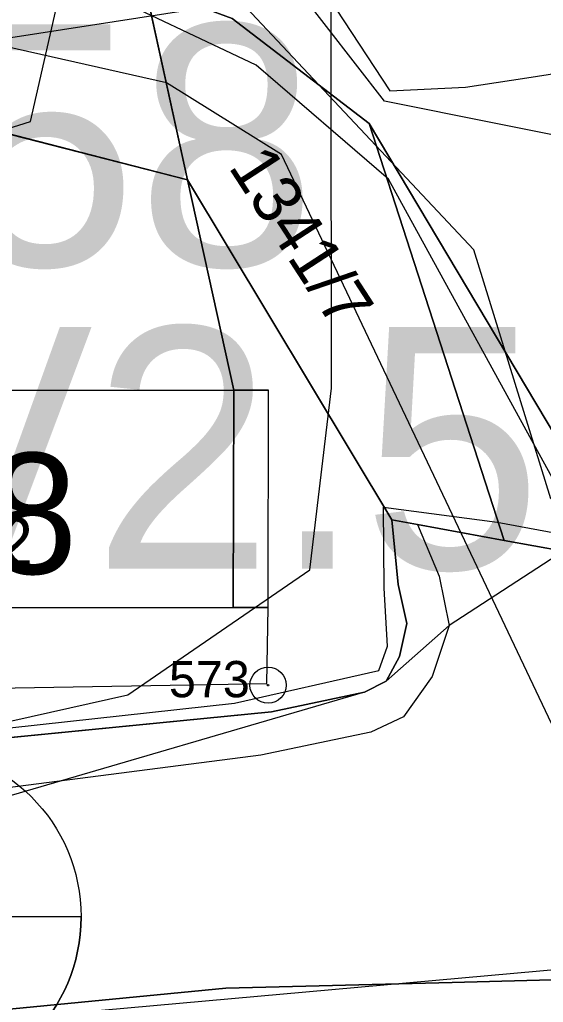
# Model space of a CAD drawing. Extents: x -706130 to -698555, y -971544 to -967260.
# Drawn here: x -704472.65 to -704450.97, y -969465.71 to -969425.04 of the extents above; entities that cross this region are included whole.
import ezdxf

# ---------------------------------------------------------------- set-up
doc = ezdxf.new("R2010")
doc.units = 0
for name, color, linetype in [('_Doplněk budov pro zastavěnost', 7, 'Continuous'), ('_Polohopis reambulance', 7, 'Continuous'), ('BPEJ hranice S', 7, 'Continuous'), ('CHKO_Luzicke hory hranice S', 7, 'Continuous'), ('Docházková izochrona - BUS S', 7, 'Continuous'), ('Docházková izochrona - VLAK N', 7, 'Continuous'), ('Hranice intravilán', 7, 'Continuous'), ('Kanalizace_stoka bez rozlišení N', 7, 'Continuous'), ('KN_Budovy', 7, 'Continuous'), ('KN_Budovy_cisla_domovni', 7, 'Continuous'), ('KN_Hranice_parcel', 7, 'Continuous'), ('KN_Hranice_parcel_vnitrni_kresba', 7, 'Continuous'), ('KN_Parcelni cisla', 7, 'Continuous'), ('KN_Polygon parcely', 7, 'Continuous'), ('KN_POZEMKY_13_ZASTAVENA PLOCHA', 7, 'Continuous'), ('KN_POZEMKY_14_OSTATNI PLOCHA', 7, 'Continuous'), ('KN_VYUZITI_16_ostatni plocha_silnice', 7, 'Continuous'), ('KN_VYUZITI_17_ostatni plocha_ostatni komunikace', 7, 'Continuous'), ('KN_Značky bodu BP', 7, 'Continuous'), ('Komunikace I třídy osy S', 7, 'Continuous'), ('Komunikace mistni obsluzne - osy S', 7, 'Continuous'), ('Plochy doprava silniční - silnice I třídy S', 7, 'Continuous'), ('Plochy občanské vybavení veřejné S', 7, 'Continuous'), ('Plochy verejnych prostranstvi - vyznamne MOK S', 7, 'Continuous'), ('Plynovody STL S', 7, 'Continuous'), ('Regulační bloky zastavěné S', 7, 'Continuous'), ('Regulační bloky_číslo S NEZAPINAT', 7, 'Continuous'), ('Regulační kódy zastavěné S', 7, 'Continuous'), ('Trasy cykloturistické N', 7, 'Continuous'), ('Trasy cykloturistické S', 7, 'Continuous'), ('Vodovodní řad - přiváděcí S', 7, 'Continuous'), ('Vodovodní řady - rozváděcí S', 7, 'Continuous'), ('VÝŠKOPIS_vrstevnice hlavní', 7, 'Continuous'), ('Zastavky BUS S', 7, 'Continuous')]:
    doc.layers.add(name, color=color, linetype=linetype)

msp = doc.modelspace()

# ---------------------------------------------------------------- linework, layer by layer
at = {"layer": '_Doplněk budov pro zastavěnost'}
for p, q in [((-704463.79, -969440.37), (-704463.81, -969449.37)), ((-704462.35, -969440.37), (-704463.79, -969440.37)), ((-704462.36, -969449.37), (-704462.35, -969440.37)), ((-704463.81, -969449.37), (-704487.38, -969449.4)), ((-704462.36, -969449.37), (-704463.81, -969449.37)), ((-704463.81, -969449.37), (-704462.36, -969449.37))]:
    msp.add_line(p, q, dxfattribs=at)
msp.add_lwpolyline([(-704487.38, -969449.4), (-704487.266, -969452.933), (-704462.42, -969452.507), (-704462.36, -969449.37)], dxfattribs=at)
at = {"layer": '_Polohopis reambulance'}
msp.add_line((-704458.18, -969429.34), (-704449.13, -969444.54), dxfattribs=at)
at = {"layer": 'BPEJ hranice S'}
for points in [[(-704350.173, -969465.998), (-704363.605, -969465.354), (-704377.768, -969462.811), (-704391.931, -969462.811), (-704403.552, -969463.538), (-704415.899, -969464.991), (-704427.157, -969465.354), (-704444.952, -969464.628), (-704454.75, -969464.887), (-704464.118, -969465.125), (-704477.636, -969466.43)], [(-704477.636, -969466.43), (-704464.118, -969465.125), (-704454.75, -969464.887), (-704444.952, -969464.628), (-704427.157, -969465.354), (-704415.899, -969464.991), (-704403.552, -969463.538), (-704391.931, -969462.811), (-704377.768, -969462.811), (-704363.605, -969465.354), (-704350.173, -969465.998)]]:
    msp.add_lwpolyline(points, dxfattribs=at)
at = {"layer": 'CHKO_Luzicke hory hranice S'}
msp.add_lwpolyline([(-704474.85, -969454.92), (-704462.23, -969453.68), (-704458.38, -969452.87), (-704457.48, -969452.42), (-704456.93, -969451.4), (-704456.62, -969450.03), (-704456.98, -969448.41), (-704457.25, -969445.74), (-704456.19, -969445.93), (-704452.59, -969446.59), (-704450.14, -969447.04), (-704444.58, -969448.06), (-704438.95, -969449.09), (-704437.29, -969449.39), (-704437.02, -969451.15), (-704436.44, -969452.7), (-704435.31, -969454.34), (-704433.73, -969455.63), (-704431.44, -969456.11), (-704425.77, -969456.25), (-704416.83, -969456.46)], dxfattribs=at)
at = {"layer": 'Docházková izochrona - BUS S'}
msp.add_arc((-704475.99, -969462.395), 400, 57.53029, 230.24409, dxfattribs=at)
at = {"layer": 'Docházková izochrona - VLAK N'}
msp.add_circle((-704165.451, -969778.767), 800, dxfattribs=at)
at = {"layer": 'Hranice intravilán'}
msp.add_lwpolyline([(-704473.7, -969429.62), (-704465.7, -969431.67), (-704467.46, -969423.65), (-704469.18, -969415.84), (-704466.12, -969415.84), (-704463.35, -969415.84), (-704463.24, -969410.56), (-704465.44, -969404.61), (-704467.68, -969398.55), (-704471.84, -969371.65), (-704469.06, -969350.52), (-704468.71, -969347.86), (-704467.78, -969345.33), (-704464.17, -969336.51), (-704462.5, -969331.07), (-704461.24, -969327.66), (-704468.96, -969297.52), (-704466.596, -969275.046), (-704469.3, -969274.37), (-704477.55, -969272.27)], dxfattribs=at)
at = {"layer": 'Kanalizace_stoka bez rozlišení N'}
msp.add_lwpolyline([(-704405.756, -969437.014), (-704443.651, -969431.194), (-704457.546, -969428.418), (-704461.153, -969423.773), (-704488.524, -969419.225)], dxfattribs=at)
at = {"layer": 'KN_Budovy'}
msp.add_lwpolyline([(-704487.38, -969449.4), (-704463.81, -969449.37), (-704463.79, -969440.37), (-704487.37, -969440.4)], close=True, dxfattribs=at)
at = {"layer": 'KN_Hranice_parcel'}
for p, q in [((-704465.7, -969431.67), (-704467.46, -969423.65)), ((-704465.7, -969431.67), (-704457.25, -969445.74)), ((-704452.59, -969446.59), (-704450.14, -969447.04))]:
    msp.add_line(p, q, dxfattribs=at)
for points in [[(-704452.59, -969446.59), (-704458.18, -969429.34), (-704463.86, -969425), (-704467.46, -969423.65)], [(-704465.7, -969431.67), (-704473.7, -969429.62), (-704490.47, -969431.11)], [(-704488.87, -969437.42), (-704487.36, -969437.3), (-704487.37, -969440.4), (-704487.38, -969449.4), (-704463.81, -969449.37), (-704463.79, -969440.37), (-704465.7, -969431.67)], [(-704479.03, -969453.67), (-704474.98, -969453.36), (-704474.85, -969454.92), (-704462.23, -969453.68), (-704458.38, -969452.87), (-704457.48, -969452.42), (-704456.93, -969451.4), (-704456.62, -969450.03), (-704456.98, -969448.41), (-704457.25, -969445.74)], [(-704457.25, -969445.74), (-704456.19, -969445.93), (-704452.59, -969446.59)]]:
    msp.add_lwpolyline(points, dxfattribs=at)
at = {"layer": 'KN_Hranice_parcel_vnitrni_kresba'}
for p, q in [((-704487.37, -969440.4), (-704463.79, -969440.37)), ((-704463.79, -969440.37), (-704462.35, -969440.37)), ((-704462.36, -969449.37), (-704462.35, -969440.37)), ((-704456.19, -969445.93), (-704455.29, -969448.07)), ((-704455.29, -969448.07), (-704454.88, -969450.11)), ((-704463.81, -969449.37), (-704462.36, -969449.37)), ((-704454.88, -969450.11), (-704455.58, -969452.22)), ((-704455.58, -969452.22), (-704456.76, -969453.89)), ((-704456.76, -969453.89), (-704458.11, -969454.52)), ((-704458.11, -969454.52), (-704462.67, -969455.48)), ((-704462.67, -969455.48), (-704476.85, -969457.31))]:
    msp.add_line(p, q, dxfattribs=at)
msp.add_lwpolyline([(-704474.2, -969454.47), (-704463.76, -969453.33), (-704457.79, -969451.98), (-704457.42, -969450.97), (-704457.57, -969448.56), (-704457.59, -969445.22), (-704452.89, -969445.84), (-704436.59, -969448.86), (-704436.29, -969451.05), (-704435.23, -969453.16), (-704433.34, -969455.13), (-704431.15, -969455.28), (-704425.42, -969455.5), (-704416.74, -969455.81), (-704407.15, -969456.79), (-704406.92, -969455.65), (-704369.99, -969457.9), (-704369.89, -969455.96), (-704354.37, -969457.45)], dxfattribs=at)
at = {"layer": 'KN_Polygon parcely'}
for points in [[(-704466.12, -969415.84), (-704469.18, -969415.84), (-704467.46, -969423.65), (-704463.86, -969425), (-704458.18, -969429.34), (-704452.59, -969446.59), (-704450.14, -969447.04), (-704449.13, -969444.54), (-704445.25, -969438.16), (-704438.58, -969433.02), (-704432.13, -969429.89), (-704421.72, -969429.87), (-704421.26, -969417.86), (-704421.3, -969405.33), (-704422.72, -969405.13), (-704464.34, -969399.07), (-704460.64, -969409.63), (-704460.93, -969422.62), (-704463.45, -969420.81), (-704463.35, -969415.84)], [(-704490.47, -969431.11), (-704473.7, -969429.62), (-704465.7, -969431.67), (-704467.46, -969423.65), (-704473.94, -969422.15), (-704490.43, -969423.51), (-704490.15, -969426.33), (-704493.26, -969426.89), (-704492.87, -969431.32)], [(-704463.86, -969425), (-704467.46, -969423.65), (-704465.7, -969431.67), (-704457.25, -969445.74), (-704456.19, -969445.93), (-704452.59, -969446.59), (-704458.18, -969429.34)], [(-704465.7, -969431.67), (-704473.7, -969429.62), (-704490.47, -969431.11), (-704491.28, -969437.61), (-704488.87, -969437.42), (-704487.36, -969437.3), (-704487.37, -969440.4), (-704487.38, -969449.4), (-704463.81, -969449.37), (-704463.79, -969440.37)], [(-704488.89, -969454.3), (-704478.8, -969455.09), (-704479.03, -969453.67), (-704474.98, -969453.36), (-704474.85, -969454.92), (-704462.23, -969453.68), (-704458.38, -969452.87), (-704457.48, -969452.42), (-704456.93, -969451.4), (-704456.62, -969450.03), (-704456.98, -969448.41), (-704457.25, -969445.74), (-704465.7, -969431.67), (-704463.79, -969440.37), (-704463.81, -969449.37), (-704487.38, -969449.4), (-704487.37, -969440.4), (-704487.36, -969437.3), (-704488.87, -969437.42), (-704488.87, -969440.4)]]:
    msp.add_lwpolyline(points, close=True, dxfattribs=at)
msp.add_lwpolyline([(-704416.83, -969456.46), (-704425.77, -969456.25), (-704431.44, -969456.11), (-704433.73, -969455.63), (-704435.31, -969454.34), (-704436.44, -969452.7), (-704437.02, -969451.15), (-704437.29, -969449.39), (-704438.95, -969449.09), (-704444.58, -969448.06), (-704450.14, -969447.04), (-704452.59, -969446.59), (-704456.19, -969445.93), (-704457.25, -969445.74), (-704456.98, -969448.41), (-704456.62, -969450.03), (-704456.93, -969451.4), (-704457.48, -969452.42), (-704458.38, -969452.87), (-704462.23, -969453.68), (-704474.85, -969454.92)], dxfattribs=at)
at = {"layer": 'KN_POZEMKY_13_ZASTAVENA PLOCHA'}
for p, q in [((-704473.7, -969429.62), (-704465.7, -969431.67)), ((-704465.7, -969431.67), (-704463.79, -969440.37)), ((-704463.79, -969440.37), (-704463.81, -969449.37)), ((-704463.81, -969449.37), (-704487.38, -969449.4))]:
    msp.add_line(p, q, dxfattribs=at)
at = {"layer": 'KN_POZEMKY_14_OSTATNI PLOCHA'}
for p, q in [((-704465.7, -969431.67), (-704467.46, -969423.65)), ((-704467.46, -969423.65), (-704465.7, -969431.67)), ((-704458.18, -969429.34), (-704463.86, -969425)), ((-704463.86, -969425), (-704458.18, -969429.34)), ((-704452.59, -969446.59), (-704458.18, -969429.34)), ((-704458.18, -969429.34), (-704452.59, -969446.59)), ((-704465.7, -969431.67), (-704473.7, -969429.62)), ((-704463.79, -969440.37), (-704465.7, -969431.67)), ((-704465.7, -969431.67), (-704457.25, -969445.74)), ((-704457.25, -969445.74), (-704465.7, -969431.67)), ((-704463.81, -969449.37), (-704463.79, -969440.37)), ((-704457.25, -969445.74), (-704456.98, -969448.41)), ((-704456.19, -969445.93), (-704457.25, -969445.74)), ((-704456.98, -969448.41), (-704457.25, -969445.74)), ((-704457.25, -969445.74), (-704456.19, -969445.93)), ((-704452.59, -969446.59), (-704456.19, -969445.93)), ((-704456.19, -969445.93), (-704452.59, -969446.59)), ((-704450.14, -969447.04), (-704452.59, -969446.59)), ((-704452.59, -969446.59), (-704450.14, -969447.04)), ((-704456.98, -969448.41), (-704456.62, -969450.03)), ((-704456.62, -969450.03), (-704456.98, -969448.41)), ((-704487.38, -969449.4), (-704463.81, -969449.37)), ((-704456.62, -969450.03), (-704456.93, -969451.4)), ((-704456.93, -969451.4), (-704456.62, -969450.03)), ((-704456.93, -969451.4), (-704457.48, -969452.42)), ((-704457.48, -969452.42), (-704456.93, -969451.4)), ((-704457.48, -969452.42), (-704458.38, -969452.87)), ((-704458.38, -969452.87), (-704457.48, -969452.42)), ((-704458.38, -969452.87), (-704462.23, -969453.68)), ((-704462.23, -969453.68), (-704458.38, -969452.87)), ((-704462.23, -969453.68), (-704474.85, -969454.92)), ((-704474.85, -969454.92), (-704462.23, -969453.68))]:
    msp.add_line(p, q, dxfattribs=at)
at = {"layer": 'KN_VYUZITI_16_ostatni plocha_silnice'}
for p, q in [((-704456.98, -969448.41), (-704457.25, -969445.74)), ((-704457.25, -969445.74), (-704456.19, -969445.93)), ((-704456.19, -969445.93), (-704452.59, -969446.59)), ((-704452.59, -969446.59), (-704450.14, -969447.04)), ((-704456.62, -969450.03), (-704456.98, -969448.41)), ((-704456.93, -969451.4), (-704456.62, -969450.03)), ((-704457.48, -969452.42), (-704456.93, -969451.4)), ((-704458.38, -969452.87), (-704457.48, -969452.42)), ((-704462.23, -969453.68), (-704458.38, -969452.87)), ((-704474.85, -969454.92), (-704462.23, -969453.68))]:
    msp.add_line(p, q, dxfattribs=at)
at = {"layer": 'KN_VYUZITI_17_ostatni plocha_ostatni komunikace'}
for p, q in [((-704465.7, -969431.67), (-704467.46, -969423.65)), ((-704467.46, -969423.65), (-704465.7, -969431.67)), ((-704458.18, -969429.34), (-704463.86, -969425)), ((-704463.86, -969425), (-704458.18, -969429.34)), ((-704452.59, -969446.59), (-704458.18, -969429.34)), ((-704458.18, -969429.34), (-704452.59, -969446.59)), ((-704465.7, -969431.67), (-704473.7, -969429.62)), ((-704463.79, -969440.37), (-704465.7, -969431.67)), ((-704465.7, -969431.67), (-704457.25, -969445.74)), ((-704457.25, -969445.74), (-704465.7, -969431.67)), ((-704463.81, -969449.37), (-704463.79, -969440.37)), ((-704457.25, -969445.74), (-704456.98, -969448.41)), ((-704456.19, -969445.93), (-704457.25, -969445.74)), ((-704452.59, -969446.59), (-704456.19, -969445.93)), ((-704450.14, -969447.04), (-704452.59, -969446.59)), ((-704456.98, -969448.41), (-704456.62, -969450.03)), ((-704487.38, -969449.4), (-704463.81, -969449.37)), ((-704456.62, -969450.03), (-704456.93, -969451.4)), ((-704456.93, -969451.4), (-704457.48, -969452.42)), ((-704457.48, -969452.42), (-704458.38, -969452.87)), ((-704458.38, -969452.87), (-704462.23, -969453.68)), ((-704462.23, -969453.68), (-704474.85, -969454.92))]:
    msp.add_line(p, q, dxfattribs=at)
at = {"layer": 'KN_Značky bodu BP'}
for radius in [0.75, 0.03]:
    msp.add_circle((-704462.37, -969452.58), radius, dxfattribs=at)
at = {"layer": 'Komunikace I třídy osy S'}
msp.add_lwpolyline([(-704542.135, -969472.573), (-704445.271, -969463.869), (-704429.54, -969463.57), (-704406.192, -969462.757), (-704365.631, -969464.239), (-704329.33, -969465.165), (-704300.067, -969463.313), (-704267.471, -969458.498), (-704241.79, -969452.84), (-704187.646, -969438.865), (-704118.378, -969419.048), (-704065.223, -969402.194), (-703808.524, -969318.48), (-703643.188, -969266.5)], dxfattribs=at)
at = {"layer": 'Komunikace mistni obsluzne - osy S'}
msp.add_lwpolyline([(-704445.999, -969463.934), (-704461.812, -969430.627), (-704466.58, -969427.66), (-704473.75, -969426.04)], dxfattribs=at)
at = {"layer": 'Plochy doprava silniční - silnice I třídy S'}
for p, q in [((-704456.19, -969445.93), (-704457.25, -969445.74)), ((-704457.25, -969445.74), (-704456.98, -969448.41)), ((-704452.59, -969446.59), (-704456.19, -969445.93)), ((-704450.14, -969447.04), (-704452.59, -969446.59)), ((-704456.98, -969448.41), (-704456.62, -969450.03)), ((-704456.62, -969450.03), (-704456.93, -969451.4)), ((-704456.93, -969451.4), (-704457.48, -969452.42)), ((-704457.48, -969452.42), (-704458.38, -969452.87)), ((-704458.38, -969452.87), (-704462.23, -969453.68)), ((-704462.23, -969453.68), (-704474.85, -969454.92))]:
    msp.add_line(p, q, dxfattribs=at)
at = {"layer": 'Plochy občanské vybavení veřejné S'}
for p, q in [((-704463.86, -969425), (-704458.18, -969429.34)), ((-704458.18, -969429.34), (-704449.13, -969444.54)), ((-704465.7, -969431.67), (-704473.7, -969429.62)), ((-704457.25, -969445.74), (-704465.7, -969431.67)), ((-704456.98, -969448.41), (-704457.25, -969445.74)), ((-704456.62, -969450.03), (-704456.98, -969448.41)), ((-704456.93, -969451.4), (-704456.62, -969450.03)), ((-704457.48, -969452.42), (-704456.93, -969451.4)), ((-704458.38, -969452.87), (-704457.48, -969452.42)), ((-704462.23, -969453.68), (-704458.38, -969452.87)), ((-704474.85, -969454.92), (-704462.23, -969453.68))]:
    msp.add_line(p, q, dxfattribs=at)
at = {"layer": 'Plochy verejnych prostranstvi - vyznamne MOK S'}
for p, q in [((-704458.18, -969429.34), (-704463.86, -969425)), ((-704449.13, -969444.54), (-704458.18, -969429.34)), ((-704473.7, -969429.62), (-704465.7, -969431.67)), ((-704465.7, -969431.67), (-704457.25, -969445.74)), ((-704457.25, -969445.74), (-704456.19, -969445.93)), ((-704456.19, -969445.93), (-704452.59, -969446.59)), ((-704452.59, -969446.59), (-704450.14, -969447.04))]:
    msp.add_line(p, q, dxfattribs=at)
at = {"layer": 'Plynovody STL S'}
msp.add_lwpolyline([(-704480.12, -969431.74), (-704472.2, -969429.26), (-704470.58, -969422.1), (-704470.51, -969420.27), (-704470.503, -969420.087), (-704467.92, -969420.34), (-704463.57, -969421.66), (-704460.5, -969423.15), (-704457.33, -969427.99), (-704454.2, -969427.84), (-704451.655, -969427.443), (-704441.32, -969425.83), (-704438.89, -969428.08), (-704436.04, -969429.06), (-704434.968, -969429.369)], dxfattribs=at)
at = {"layer": 'Regulační bloky zastavěné S'}
for p, q in [((-704463.86, -969425), (-704458.18, -969429.34)), ((-704458.18, -969429.34), (-704449.13, -969444.54)), ((-704465.7, -969431.67), (-704473.7, -969429.62)), ((-704457.25, -969445.74), (-704465.7, -969431.67)), ((-704456.98, -969448.41), (-704457.25, -969445.74)), ((-704456.19, -969445.93), (-704457.25, -969445.74)), ((-704457.25, -969445.74), (-704456.98, -969448.41)), ((-704452.59, -969446.59), (-704456.19, -969445.93)), ((-704450.14, -969447.04), (-704452.59, -969446.59)), ((-704456.62, -969450.03), (-704456.98, -969448.41)), ((-704456.98, -969448.41), (-704456.62, -969450.03)), ((-704456.93, -969451.4), (-704456.62, -969450.03)), ((-704456.62, -969450.03), (-704456.93, -969451.4)), ((-704457.48, -969452.42), (-704456.93, -969451.4)), ((-704456.93, -969451.4), (-704457.48, -969452.42)), ((-704458.38, -969452.87), (-704457.48, -969452.42)), ((-704457.48, -969452.42), (-704458.38, -969452.87)), ((-704462.23, -969453.68), (-704458.38, -969452.87)), ((-704458.38, -969452.87), (-704462.23, -969453.68)), ((-704474.85, -969454.92), (-704462.23, -969453.68)), ((-704462.23, -969453.68), (-704474.85, -969454.92))]:
    msp.add_line(p, q, dxfattribs=at)
at = {"layer": 'Trasy cykloturistické N'}
msp.add_lwpolyline([(-704450.14, -969447.04), (-704454.88, -969450.11), (-704457.48, -969452.42), (-704458.38, -969452.87), (-704500.853, -969465.291), (-704559.859, -969468.886), (-704609.271, -969475.121), (-704654.388, -969485.91), (-704673.116, -969493.469), (-704726.984, -969519.018), (-704786.203, -969547.619), (-704808.105, -969552.542), (-704841.331, -969553.38), (-704876.328, -969551.285), (-704905.915, -969547.677), (-704936.517, -969542.89), (-704956.548, -969538.41), (-704971.962, -969531.524)], dxfattribs=at)
at = {"layer": 'Trasy cykloturistické S'}
msp.add_lwpolyline([(-704407.868, -969459.919), (-704407.16, -969455.38), (-704414.03, -969439.13), (-704429.48, -969434.98), (-704445.25, -969438.16), (-704450.14, -969447.04), (-704452.59, -969446.59), (-704458.18, -969429.34), (-704463.86, -969425), (-704467.46, -969423.65), (-704473.94, -969422.15)], dxfattribs=at)
at = {"layer": 'Vodovodní řad - přiváděcí S'}
msp.add_lwpolyline([(-704430.82, -969471.35), (-704437.64, -969456.05), (-704444.04, -969451.95), (-704449.98, -969445.15), (-704457.39, -969431.64), (-704462.86, -969426.93), (-704469.75, -969423.66), (-704479.78, -969423.48), (-704491.93, -969424.16), (-704506.64, -969425.7), (-704518.87, -969427.31), (-704531.11, -969428.05), (-704563.06, -969431.79), (-704585.5, -969434.74), (-704594.26, -969436.97), (-704604.23, -969441.19), (-704604.71, -969441.39), (-704609.95, -969451.68), (-704617.13, -969458.36), (-704628.02, -969463.61), (-704641.69, -969468.4)], dxfattribs=at)
at = {"layer": 'Vodovodní řady - rozváděcí S'}
msp.add_lwpolyline([(-704433.12, -969444.898), (-704450.671, -969444.874), (-704453.851, -969434.568), (-704463.489, -969424.324), (-704489.78, -969428.389), (-704501.384, -969420.685), (-704584.646, -969428.276), (-704597.005, -969422.482), (-704604.755, -969393.665), (-704638.993, -969234.059), (-704620.449, -969076.392)], dxfattribs=at)
at = {"layer": 'VÝŠKOPIS_vrstevnice hlavní'}
msp.add_lwpolyline([(-704487.279, -969457.261), (-704468.175, -969452.987), (-704460.638, -969447.807), (-704459.745, -969440.29), (-704459.774, -969412.566), (-704462.019, -969404.295), (-704463.984, -969399.082), (-704464.086, -969392.512), (-704460.099, -969386.452), (-704452.743, -969373.875), (-704448.94, -969361.452), (-704446.862, -969345.551), (-704447.947, -969324.434), (-704446.458, -969311.755), (-704446.898, -969295.392), (-704446.209, -969275.19), (-704450.225, -969253.236), (-704450.572, -969246.046), (-704447.069, -969236.513), (-704433.136, -969221.81)], dxfattribs=at)
at = {"layer": 'Zastavky BUS S'}
msp.add_line((-704470.109, -969462.173), (-704484.172, -969462.173), dxfattribs=at)
msp.add_circle((-704477.141, -969462.173), 7.031, dxfattribs=at)
msp.add_arc((-704477.141, -969462.173), 7.031, 180, 359.9999, dxfattribs=at)

# ---------------------------------------------------------------- texts
at = {"layer": 'KN_Budovy_cisla_domovni'}
msp.add_text('168', height=5, dxfattribs=at).set_placement((-704481.413, -969447.974))
at = {"layer": 'KN_Parcelni cisla'}
msp.add_text('1341/7', height=2, rotation=303, dxfattribs=at).set_placement((-704464.042, -969431.132))
msp.add_text('43/2', height=2, dxfattribs=at).set_placement((-704477.31, -969447.63))
at = {"layer": 'KN_Značky bodu BP'}
msp.add_text('573', height=1.5, dxfattribs=at).set_placement((-704466.473, -969453.08))
at = {"layer": 'Regulační bloky_číslo S NEZAPINAT'}
msp.add_text('058', height=10, dxfattribs=at).set_placement((-704482.67, -969435.232))
at = {"layer": 'Regulační kódy zastavěné S'}
msp.add_text('OV2.50.10', height=10, dxfattribs=at).set_placement((-704488.941, -969447.765))

doc.saveas('drawing.dxf')
